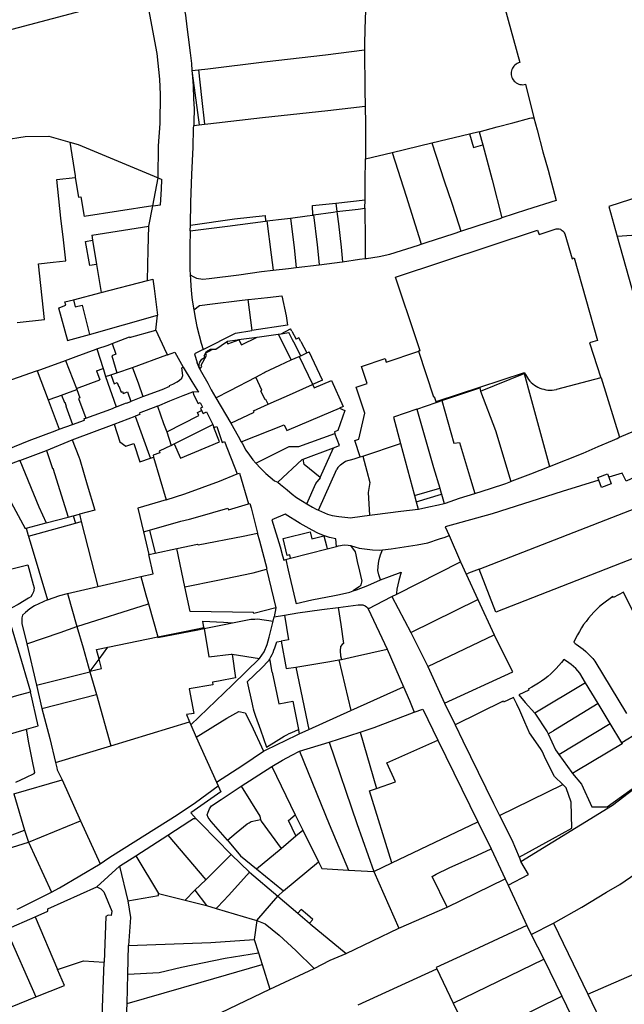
# Model space of a CAD drawing. Header units: inches. Extents: x 210911 to 224988, y 571697 to 586201.
# Tile 292 of 301: x 223036 to 223317, y 584350 to 584808. Entities that reach past the tile are written whole.
import ezdxf

# ---------------------------------------------------------------- set-up
doc = ezdxf.new("R2010")
doc.units = ezdxf.units.IN
doc.header["$MEASUREMENT"] = 0

msp = doc.modelspace()

# ---------------------------------------------------------------- linework, layer by layer
for points in [[(222973.36, 584815), (222979.44, 584761.94), (222988.3, 584762.89), (222988.3, 584762.87), (222997.9, 584763.97), (222998.81, 584755.98), (223011.18, 584757.33), (223006.16, 584799.78), (223014.05, 584801.86), (223014.69, 584799.46), (223018.96, 584800.59), (223019, 584800.45), (223077.19, 584815.76), (223074.07, 584827.56), (223071.24, 584826.83), (223067.73, 584840.05)], [(223100.03, 584734.58), (223100.24, 584749.58), (223100.89, 584759.96), (223101.16, 584773.4), (223100.74, 584780.59), (223099.6, 584792.58), (223095.27, 584815.67), (223092.34, 584828.56), (223090.47, 584835.26), (223088.38, 584839.49)], [(223257, 584829.685), (223268.279, 584788.34)], [(223196.985, 584823.508), (223196.884, 584821.845), (223196.453, 584812.606), (223196.177, 584804.056), (223196.014, 584796.766), (223196.021, 584794.225)], [(223111.561, 584816.354), (223112.668, 584810.328), (223113.409, 584804.891), (223114.008, 584800.119), (223114.947, 584792.81), (223115.45, 584787.824), (223115.72, 584784.592)], [(223118.726, 584784.944), (223123.06, 584785.453), (223149.306, 584788.636), (223177.888, 584791.983), (223196.021, 584794.225)], [(223196.021, 584794.225), (223196.159, 584775.586), (223196.273, 584767.963)], [(223268.279, 584788.34), (223267.669, 584788.151), (223267.086, 584787.889), (223266.54, 584787.557), (223266.038, 584787.162), (223265.588, 584786.709), (223265.197, 584786.205), (223264.869, 584785.656), (223264.611, 584785.072), (223264.426, 584784.46), (223264.317, 584783.831), (223264.285, 584783.193), (223264.331, 584782.556), (223264.454, 584781.929), (223264.653, 584781.322), (223264.924, 584780.744), (223265.263, 584780.203), (223265.666, 584779.707), (223266.126, 584779.264), (223266.636, 584778.88), (223267.189, 584778.561), (223267.778, 584778.312), (223268.392, 584778.136), (223269.023, 584778.036), (223269.661, 584778.014), (223270.297, 584778.069), (223270.922, 584778.202)], [(223115.72, 584784.592), (223118.726, 584784.944)], [(223115.72, 584784.592), (223115.725, 584784.528), (223115.81, 584783.441)], [(223115.81, 584783.441), (223116.284, 584777.434), (223116.497, 584771.443), (223116.702, 584766.795), (223116.616, 584760.664), (223116.571, 584758.982)], [(223115.81, 584783.441), (223118.349, 584765.065), (223119.086, 584759.303)], [(223118.726, 584784.944), (223120.222, 584772.115), (223121.645, 584759.63)], [(223270.922, 584778.202), (223274.854, 584762.59)], [(223121.645, 584759.63), (223123.096, 584759.815), (223148.595, 584762.677), (223178.914, 584765.965), (223196.273, 584767.963)], [(223196.273, 584767.963), (223196.429, 584759.852), (223196.518, 584747.572), (223196.452, 584743.437)], [(223249.446, 584756.011), (223257.833, 584758.395), (223265.101, 584760.305), (223272.969, 584762.418), (223273.815, 584762.573), (223274.854, 584762.59)], [(223274.854, 584762.59), (223276.318, 584756.951), (223279.013, 584746.721), (223281.444, 584738.2), (223285.176, 584724.145), (223271.451, 584719.698), (223259.891, 584715.955)], [(223115.046, 584712.574), (223115.266, 584723.263), (223115.719, 584736.246), (223116.231, 584748.92), (223116.533, 584757.594), (223116.571, 584758.982)], [(223116.571, 584758.982), (223119.086, 584759.303)], [(223119.086, 584759.303), (223121.645, 584759.63)], [(223012, 584748.82), (223028.32, 584752.3), (223038.07, 584753.93), (223049.21, 584754.03), (223058.946, 584751.263)], [(223227.353, 584750.862), (223244.87, 584755.122), (223244.939, 584755.141)], [(223244.939, 584755.141), (223249.36, 584756.292), (223249.446, 584756.011)], [(223244.939, 584755.141), (223246.687, 584748.7), (223251.087, 584750.007)], [(223249.446, 584756.011), (223251.087, 584750.007)], [(223058.946, 584751.263), (223062.86, 584750.15), (223100.03, 584734.58)], [(223058.946, 584751.263), (223061.357, 584735.571)], [(223208.892, 584746.399), (223208.947, 584746.412), (223227.353, 584750.862)], [(223227.353, 584750.862), (223233.163, 584733.322), (223236.644, 584722.848), (223239.898, 584712.802), (223240.893, 584709.834)], [(223251.087, 584750.007), (223255.457, 584733.678), (223259.891, 584715.955)], [(223196.452, 584743.437), (223208.892, 584746.399)], [(223208.892, 584746.399), (223215.381, 584726.037), (223221.341, 584707.257), (223222.426, 584703.786)], [(223196.271, 584724.338), (223196.284, 584732.979), (223196.452, 584743.437)], [(223061.357, 584735.571), (223061.465, 584734.87)], [(223355.419, 584736.115), (223309.792, 584721.228)], [(223052.789, 584733.815), (223061.465, 584734.87)], [(223055.906, 584705.849), (223054.78, 584715.937), (223052.789, 584733.815)], [(223061.465, 584734.87), (223062.878, 584725.671), (223064.1, 584725.858), (223065.517, 584716.634)], [(223097.476, 584721.587), (223100.03, 584734.58)], [(223100.03, 584734.58), (223101.789, 584733.843)], [(223101.089, 584722.147), (223101.522, 584729.343), (223101.789, 584733.843)], [(223097.476, 584721.587), (223065.517, 584716.634)], [(223095.61, 584712.09), (223097.476, 584721.587)], [(223097.476, 584721.587), (223101.089, 584722.147)], [(223172.001, 584717.316), (223171.79, 584721.782), (223182.638, 584722.915)], [(223182.638, 584722.915), (223196.271, 584724.338)], [(223182.638, 584722.915), (223183.193, 584719.021)], [(223196.265, 584720.558), (223196.271, 584724.338)], [(223309.792, 584721.228), (223313.643, 584707.402)], [(223115.046, 584712.574), (223135.537, 584715.51), (223149.743, 584717.152), (223150.012, 584714.48)], [(223161.621, 584715.935), (223169.35, 584716.956), (223172.001, 584717.316)], [(223172.001, 584717.316), (223172.329, 584717.36)], [(223172.329, 584717.36), (223181.48, 584718.603), (223183.193, 584719.021)], [(223172.329, 584717.36), (223173.93, 584703.403), (223174.75, 584695.823), (223174.936, 584694.192)], [(223183.193, 584719.021), (223193.026, 584720.118), (223196.265, 584720.558)], [(223183.193, 584719.021), (223183.329, 584717.795), (223183.926, 584713.176), (223185.191, 584702.343), (223185.81, 584695.51)], [(223196.265, 584720.558), (223196.297, 584705.645), (223196.275, 584697.043)], [(223348.69, 584679.11), (223348.87, 584682.34), (223348, 584691.69), (223346.42, 584703.32), (223344.9, 584708.9), (223341.21, 584720.07), (223331.46, 584706.81), (223328.47, 584702.82), (223320.48, 584707.86), (223313.643, 584707.402)], [(223069.087, 584707.921), (223095.61, 584712.09)], [(223095.11, 584686.87), (223095.392, 584701.107), (223095.61, 584712.09)], [(223114.975, 584709.96), (223132.236, 584712.124), (223150.012, 584714.48)], [(223114.975, 584709.96), (223115.046, 584712.574)], [(223150.012, 584714.48), (223150.545, 584714.546)], [(223150.545, 584714.546), (223158.864, 584715.57), (223161.621, 584715.935)], [(223150.545, 584714.546), (223152.646, 584698.718), (223153.601, 584691.639)], [(223161.621, 584715.935), (223163.345, 584702.111), (223164.236, 584692.948)], [(223240.893, 584709.834), (223248.907, 584712.427), (223258.722, 584715.571), (223259.891, 584715.955)], [(223069.087, 584707.921), (223069.476, 584705.573)], [(223114.975, 584709.96), (223114.728, 584702.465), (223114.816, 584696.022), (223114.81, 584692.006), (223114.934, 584689.453)], [(223220.196, 584659.141), (223210.483, 584688.358), (223276.552, 584710.275), (223276.744, 584709.768)], [(223222.426, 584703.786), (223224.725, 584704.555), (223237.734, 584708.782), (223240.893, 584709.834)], [(223276.744, 584709.768), (223277.337, 584708.21), (223284.712, 584710.797)], [(223284.712, 584710.797), (223285.201, 584710.919), (223285.701, 584710.971), (223286.205, 584710.952), (223286.7, 584710.862), (223287.178, 584710.704), (223287.629, 584710.479), (223288.044, 584710.194), (223288.414, 584709.853), (223288.733, 584709.464), (223288.994, 584709.033)], [(223288.994, 584709.033), (223289.189, 584708.574)], [(223289.189, 584708.574), (223292.649, 584696.905), (223293.538, 584697.388), (223304.39, 584658.963)], [(223057, 584696.047), (223055.906, 584705.849)], [(223071.335, 584694.354), (223068.169, 584693.825), (223066.242, 584705.045), (223069.476, 584705.573)], [(223069.476, 584705.573), (223071.335, 584694.354)], [(223196.9, 584697.158), (223202.818, 584698.068), (223207.777, 584699.142), (223221.098, 584703.367)], [(223221.098, 584703.367), (223222.426, 584703.786)], [(223313.643, 584707.402), (223325.817, 584663.76)], [(223044.285, 584694.661), (223051.183, 584695.413)], [(223047.174, 584668.747), (223044.285, 584694.661)], [(223051.183, 584695.413), (223057, 584696.047)], [(223071.335, 584694.354), (223073.506, 584681.246)], [(223164.236, 584692.948), (223174.936, 584694.192)], [(223174.936, 584694.192), (223185.64, 584695.493), (223185.81, 584695.51)], [(223185.81, 584695.51), (223193.634, 584696.746), (223196.275, 584697.043)], [(223196.275, 584697.043), (223196.9, 584697.158)], [(223114.934, 584689.453), (223116.245, 584688.698), (223117.815, 584687.974), (223120.837, 584687.491), (223123.685, 584687.699), (223137.48, 584689.55), (223148.103, 584691.029), (223153.601, 584691.639)], [(223114.934, 584689.453), (223115.011, 584687.244), (223115.228, 584684.313), (223115.523, 584680.493), (223115.788, 584677.698), (223116.542, 584673.194)], [(223153.601, 584691.639), (223160.618, 584692.497), (223164.236, 584692.948)], [(223073.506, 584681.246), (223095.11, 584686.87)], [(223095.11, 584686.87), (223097.58, 584687.52), (223098.13, 584683.18), (223099.78, 584670.69)], [(223060.596, 584677.885), (223073.506, 584681.246)], [(223054.244, 584674.343), (223057.01, 584675.29), (223056.62, 584676.85), (223060.596, 584677.885)], [(223060.596, 584677.885), (223061.423, 584674.617), (223064.585, 584675.417), (223068.049, 584661.729)], [(223116.542, 584673.194), (223119.325, 584675.205), (223125.325, 584675.948), (223137.872, 584677.494), (223141.737, 584677.947)], [(223141.737, 584677.947), (223142.03, 584677.982), (223150.919, 584679.003), (223157.546, 584679.745), (223159.522, 584670.377), (223160.197, 584666.042), (223143.672, 584663.508)], [(223141.737, 584677.947), (223143.672, 584663.508)], [(223053.68, 584674.15), (223054.244, 584674.343)], [(223053.68, 584674.15), (223057.82, 584658.84), (223068.049, 584661.729)], [(223116.542, 584673.194), (223117.342, 584668.711), (223117.981, 584665.417), (223119.074, 584661.267), (223120.025, 584657.725), (223121.01, 584654.786)], [(223034.447, 584667.335), (223047.174, 584668.747)], [(223068.049, 584661.729), (223099.78, 584670.69)], [(223098.88, 584663.7), (223099.78, 584670.69)], [(223078.649, 584657.506), (223086.66, 584660.57), (223086.72, 584660.38), (223098.88, 584663.7)], [(223098.88, 584663.7), (223103.811, 584653.339), (223104.31, 584652.29)], [(223121.01, 584654.786), (223135.995, 584662.328), (223143.672, 584663.508)], [(223146.009, 584660.517), (223155.861, 584661.893)], [(223155.861, 584661.893), (223157.241, 584662.086)], [(223155.861, 584661.893), (223161.951, 584649.87)], [(223157.241, 584662.086), (223161.673, 584664.369)], [(223157.241, 584662.086), (223160.835, 584662.588)], [(223162.554, 584659.251), (223160.835, 584662.588)], [(223162.222, 584663.302), (223161.673, 584664.369)], [(223162.222, 584663.302), (223164.189, 584659.483)], [(223071.54, 584655.03), (223076.75, 584656.78), (223078.649, 584657.506)], [(223078.649, 584657.506), (223080.269, 584652.504), (223078.39, 584651.823), (223080.834, 584643.922)], [(223125.458, 584654.826), (223126.899, 584654.805), (223131.849, 584658.294)], [(223131.849, 584658.294), (223132.38, 584657.298), (223137.49, 584659.237), (223138.777, 584656.848), (223146.009, 584660.517)], [(223131.849, 584658.294), (223132.284, 584658.601), (223136.828, 584659.236), (223137.445, 584659.321), (223146.009, 584660.517)], [(223163.695, 584657.036), (223162.554, 584659.251)], [(223165.491, 584653.55), (223163.695, 584657.036)], [(223165.522, 584660.17), (223164.189, 584659.483)], [(223166.415, 584658.437), (223165.522, 584660.17)], [(223166.415, 584658.437), (223169.161, 584653.108)], [(223221.868, 584654.111), (223220.196, 584659.141)], [(223302.274, 584658.258), (223300.731, 584657.744), (223306.063, 584641.587)], [(223304.39, 584658.963), (223302.274, 584658.258)], [(223056.88, 584649.63), (223061.81, 584651.44), (223071.22, 584654.92), (223071.54, 584655.03)], [(223071.54, 584655.03), (223074.4, 584645.887)], [(223104.31, 584652.29), (223107.74, 584653.54), (223111.7, 584646.53)], [(223121.01, 584654.786), (223116.932, 584652.633), (223118.144, 584648.472)], [(223119.472, 584645.621), (223120.382, 584646.798), (223120.052, 584647.431), (223122.53, 584651.934), (223122.022, 584652.946), (223125.458, 584654.826)], [(223120.836, 584650.531), (223121.749, 584651.175), (223121.43, 584651.824), (223122.475, 584653.845), (223124.39, 584654.843), (223125.458, 584654.826)], [(223166.392, 584651.801), (223165.491, 584653.55)], [(223166.392, 584651.801), (223169.161, 584653.108)], [(223169.161, 584653.108), (223170.3, 584653.646)], [(223176.522, 584640.473), (223170.3, 584653.646)], [(223193.983, 584604.691), (223191.46, 584612.32), (223193.32, 584612.98), (223196.15, 584625.05), (223192.13, 584637.25), (223197.263, 584638.95), (223194.65, 584646.84), (223205.62, 584650.49), (223206.157, 584648.877), (223220.786, 584653.752)], [(223220.786, 584653.752), (223221.165, 584653.878)], [(223221.868, 584654.111), (223221.165, 584653.878)], [(223221.165, 584653.878), (223228.156, 584632.688), (223228.421, 584632.776), (223229.353, 584629.971)], [(223043.74, 584644.81), (223056.88, 584649.63)], [(223056.88, 584649.63), (223061.947, 584636.522)], [(223088.03, 584646.41), (223103.98, 584652.18), (223104.31, 584652.29)], [(223119.472, 584645.621), (223118.144, 584648.472)], [(223119.472, 584645.621), (223119.278, 584646.136), (223119.158, 584646.673), (223119.113, 584647.222), (223119.145, 584647.771), (223119.253, 584648.311), (223119.435, 584648.83), (223119.687, 584649.319), (223120.005, 584649.768), (223120.382, 584650.169), (223120.811, 584650.514)], [(223120.811, 584650.514), (223120.836, 584650.531)], [(223149.127, 584643.863), (223149.609, 584644.131), (223156.595, 584647.426), (223161.951, 584649.87)], [(223161.951, 584649.87), (223165.614, 584651.472)], [(223165.614, 584651.472), (223166.392, 584651.801)], [(223165.614, 584651.472), (223169.807, 584642.842), (223171.699, 584638.925)], [(223043.74, 584644.81), (223043.24, 584644.64), (223020.58, 584636.65), (223020.72, 584636.29), (223024.58, 584625.85), (223023.3, 584625.37), (223024.67, 584621.68), (223024.22, 584621.51), (223025.18, 584618.92), (223025.64, 584619.09), (223029.71, 584608.12)], [(223043.74, 584644.81), (223048.83, 584631.23)], [(223071.389, 584644.77), (223074.4, 584645.887)], [(223071.389, 584644.77), (223072.91, 584640.547)], [(223074.4, 584645.887), (223074.53, 584645.47), (223075.55, 584642.09)], [(223078.05, 584642.96), (223080.834, 584643.922)], [(223080.834, 584643.922), (223088.03, 584646.41)], [(223088.03, 584646.41), (223088.09, 584646.23), (223090.68, 584639.24), (223092.93, 584632.79)], [(223092.93, 584632.79), (223101.85, 584636.1), (223105.4, 584637.59), (223105.28, 584637.92), (223106.88, 584638.65), (223108.83, 584639.62), (223109.96, 584640.37), (223110.98, 584641.34), (223111.51, 584642.64), (223111.01, 584646.24), (223111.7, 584646.53)], [(223111.7, 584646.53), (223115.674, 584639.871), (223118.773, 584634.801), (223116.102, 584634.989)], [(223119.472, 584645.621), (223120.192, 584644.222), (223123.075, 584639.08), (223124.624, 584636.013), (223126.832, 584632.239)], [(223145.399, 584641.863), (223147.455, 584642.934), (223149.127, 584643.863)], [(223270.283, 584643.907), (223249.59, 584637.041)], [(223250.063, 584635.31), (223270.38, 584643.545)], [(223270.543, 584643.994), (223270.283, 584643.907)], [(223270.283, 584643.907), (223270.38, 584643.545)], [(223270.38, 584643.545), (223273.294, 584632.654)], [(223270.543, 584643.994), (223270.917, 584643.131), (223271.353, 584642.297), (223271.848, 584641.497), (223272.401, 584640.736), (223273.008, 584640.017), (223273.666, 584639.345), (223274.371, 584638.722), (223275.12, 584638.153), (223275.908, 584637.639), (223276.732, 584637.185), (223277.587, 584636.792)], [(223314.664, 584613.825), (223318.747, 584615.545), (223326.88, 584619.088), (223341.791, 584625.177), (223369.658, 584636.611), (223390.64, 584645.253), (223391.492, 584645.613)], [(223061.947, 584636.522), (223072.91, 584640.547)], [(223075.55, 584642.09), (223078.05, 584642.96)], [(223075.55, 584642.09), (223080.46, 584628.03)], [(223078.05, 584642.96), (223078.16, 584642.65), (223079.61, 584638.77), (223080.98, 584639.28), (223081.59, 584637.64), (223081.69, 584637.68), (223082.73, 584634.89), (223083.44, 584635.16), (223083.76, 584634.3), (223085.71, 584635.02), (223087.37, 584630.56)], [(223126.832, 584632.239), (223133.578, 584635.704), (223145.399, 584641.863)], [(223151.208, 584629.268), (223150.176, 584631.432), (223149.846, 584631.285), (223147.865, 584635.547), (223148.224, 584635.712), (223145.399, 584641.863)], [(223171.699, 584638.925), (223171.907, 584638.482)], [(223176.522, 584640.473), (223171.907, 584638.482)], [(223172.116, 584637.987), (223172.637, 584636.84), (223180.657, 584640.298), (223186.076, 584628.104), (223184.374, 584627.353)], [(223306.063, 584641.587), (223285.339, 584636.112)], [(223306.063, 584641.587), (223306.119, 584641.602)], [(223306.119, 584641.602), (223314.664, 584613.825)], [(223055.09, 584633.52), (223057.49, 584634.4), (223062.11, 584636.1)], [(223061.947, 584636.522), (223062.11, 584636.1)], [(223062.11, 584636.1), (223063.62, 584632.19), (223062.97, 584631.95), (223066.28, 584622.81)], [(223099.722, 584628.388), (223105.457, 584630.778), (223111.656, 584633.29), (223116.102, 584634.989)], [(223116.102, 584634.989), (223116.648, 584633.517), (223118.59, 584629.594), (223119.624, 584630.022), (223120.66, 584627.922), (223119.678, 584627.378), (223120.213, 584626.319)], [(223155.063, 584630.982), (223159.663, 584633.027), (223171.907, 584638.482)], [(223171.907, 584638.482), (223172.116, 584637.987)], [(223249.59, 584637.041), (223229.733, 584630.452)], [(223232.091, 584630.902), (223249.638, 584636.869)], [(223249.59, 584637.041), (223249.638, 584636.869)], [(223249.638, 584636.869), (223250.063, 584635.31)], [(223250.063, 584635.31), (223256.95, 584617.046), (223264.069, 584593.24)], [(223277.587, 584636.792), (223278.513, 584636.447), (223279.463, 584636.175), (223280.43, 584635.976), (223281.41, 584635.852), (223282.397, 584635.803), (223283.385, 584635.831), (223284.367, 584635.934), (223285.339, 584636.112)], [(223048.83, 584631.23), (223052.8, 584632.68), (223055.09, 584633.52)], [(223048.83, 584631.23), (223053.94, 584617.56)], [(223055.09, 584633.52), (223056.38, 584630.03), (223056.61, 584630.12), (223057.23, 584628.32), (223057.09, 584628.27), (223060.09, 584619.8)], [(223080.46, 584628.03), (223080.94, 584628.23), (223085.21, 584629.87), (223085.25, 584629.76), (223087.37, 584630.56)], [(223087.37, 584630.56), (223087.52, 584630.62), (223087.48, 584630.73), (223092.93, 584632.79)], [(223126.832, 584632.239), (223133.78, 584620.44)], [(223151.208, 584629.268), (223155.063, 584630.982)], [(223220.347, 584626.908), (223229.353, 584629.971)], [(223229.353, 584629.971), (223229.838, 584630.136)], [(223229.838, 584630.136), (223229.733, 584630.452)], [(223229.838, 584630.136), (223232.091, 584630.902)], [(223232.091, 584630.902), (223237.668, 584611.134), (223240.232, 584611.348), (223245.434, 584594.296), (223247.435, 584587.685)], [(223273.294, 584632.654), (223282.171, 584600.262)], [(223066.28, 584622.81), (223077.98, 584626.99), (223080.46, 584628.03)], [(223099.722, 584628.388), (223091.242, 584625.014), (223091.415, 584624.458), (223089.259, 584623.642)], [(223099.722, 584628.388), (223102.492, 584620.297), (223104.119, 584616.451)], [(223104.119, 584616.451), (223118.935, 584624.02), (223118.374, 584625.357), (223120.213, 584626.319)], [(223120.213, 584626.319), (223120.938, 584624.96), (223122.566, 584625.678), (223125.387, 584619.848)], [(223133.78, 584620.44), (223144.691, 584625.555), (223144.375, 584626.231), (223151.208, 584629.268)], [(223138.65, 584611.774), (223158.609, 584619.651), (223159.832, 584616.966), (223176.336, 584623.967), (223184.374, 584627.353)], [(223184.374, 584627.353), (223186.921, 584626.338), (223183.629, 584616.972), (223181.999, 584616.397), (223182.279, 584615.649)], [(223220.347, 584626.908), (223209.573, 584623.244), (223212.818, 584611.024)], [(223220.347, 584626.908), (223228.21, 584599.786), (223231.055, 584590.151)], [(223060.09, 584619.8), (223065.76, 584621.88), (223065.52, 584622.54), (223066.28, 584622.81)], [(223079.605, 584619.987), (223089.259, 584623.642)], [(223089.259, 584623.642), (223095.987, 584605.17), (223096.399, 584604.059)], [(223133.78, 584620.44), (223137.252, 584614.399), (223138.65, 584611.774)], [(223029.71, 584608.12), (223039.96, 584612.35), (223052.06, 584616.85), (223053.94, 584617.56)], [(223053.94, 584617.56), (223060.09, 584619.8)], [(223060.057, 584612.7), (223079.605, 584619.987)], [(223079.605, 584619.987), (223082.193, 584611.704), (223084.894, 584609.671), (223088.643, 584611.022), (223091.433, 584602.417), (223096.399, 584604.059)], [(223104.119, 584616.451), (223106.091, 584610.012)], [(223107.5, 584610.738), (223125.387, 584619.848)], [(223107.5, 584610.738), (223110.437, 584604.049), (223128.605, 584611.72), (223125.874, 584618.449)], [(223125.387, 584619.848), (223125.874, 584618.449)], [(223125.874, 584618.449), (223127.256, 584618.88), (223129.859, 584611.481), (223130.918, 584611.814), (223136.777, 584596.813)], [(223048.036, 584607.753), (223060.057, 584612.7)], [(223060.057, 584612.7), (223063.076, 584604.716), (223063.559, 584603.45), (223067.043, 584591.678), (223070.492, 584579.941), (223063.337, 584578.052)], [(223138.65, 584611.774), (223139.072, 584611.055), (223140.871, 584607.779), (223142.469, 584605.494), (223144.127, 584603.321), (223145.446, 584601.814)], [(223145.446, 584601.814), (223161.008, 584609.588), (223165.431, 584609.574), (223182.279, 584615.649)], [(223181.655, 584609.012), (223184.383, 584610.021), (223182.279, 584615.649)], [(223282.171, 584600.262), (223297.717, 584606.404), (223304.749, 584609.545), (223311.395, 584612.31), (223313.539, 584613.311)], [(223313.539, 584613.311), (223314.411, 584613.718), (223314.664, 584613.825)], [(223035.664, 584603.005), (223048.036, 584607.753)], [(223048.036, 584607.753), (223050.812, 584599.389), (223051.065, 584599.445), (223058.066, 584576.646)], [(223106.091, 584610.012), (223100.499, 584607.354), (223100.714, 584606.615), (223097.618, 584605.568), (223097.883, 584604.524)], [(223106.091, 584610.012), (223107.5, 584610.738)], [(223167.516, 584603.635), (223181.655, 584609.012)], [(223175.389, 584595.076), (223181.655, 584609.012)], [(223195.274, 584605.125), (223212.818, 584611.024)], [(223212.818, 584611.024), (223219.284, 584586.676)], [(223035.664, 584603.005), (223024.226, 584598.724), (223027.185, 584591.618), (223038.154, 584571.374), (223038.512, 584571.507)], [(223035.664, 584603.005), (223044.427, 584581.535), (223047.84, 584574.02)], [(223096.399, 584604.059), (223097.883, 584604.524)], [(223097.883, 584604.524), (223103.761, 584584.721)], [(223155.638, 584592.899), (223167.08, 584603.469), (223167.516, 584603.635)], [(223175.389, 584595.076), (223167.933, 584601.207), (223167.516, 584603.635)], [(223184.925, 584601.021), (223186.085, 584601.951), (223187.21, 584602.696), (223191.301, 584603.789)], [(223191.301, 584603.789), (223193.983, 584604.691)], [(223193.983, 584604.691), (223195.274, 584605.125)], [(223195.274, 584605.125), (223197.14, 584598.082)], [(223145.446, 584601.814), (223145.627, 584601.607), (223147.46, 584599.599), (223150.109, 584597.046), (223154.223, 584593.633), (223155.638, 584592.899)], [(223174.559, 584579.895), (223183.153, 584599.028)], [(223184.925, 584601.021), (223184.285, 584600.401), (223183.693, 584599.736), (223183.153, 584599.028)], [(223197.14, 584598.082), (223198.52, 584592.87)], [(223264.069, 584593.24), (223264.706, 584593.494), (223273.426, 584596.862), (223282.171, 584600.262)], [(223334.676, 584601.278), (223334.659, 584601.27), (223317.78, 584593.472), (223315.98, 584597.081), (223309.754, 584595.206)], [(223103.761, 584584.721), (223112.407, 584587.452), (223128.61, 584593.488), (223136.777, 584596.813)], [(223136.777, 584596.813), (223137.812, 584597.122), (223142.043, 584582.877)], [(223155.638, 584592.899), (223156.986, 584591.81), (223160.074, 584589.424), (223162.446, 584587.37), (223164.46, 584585.884), (223167.211, 584584.055), (223169.224, 584582.83)], [(223169.224, 584582.83), (223173.42, 584592.257), (223175.556, 584594.944), (223175.389, 584595.076)], [(223198.52, 584592.87), (223197.73, 584588.17), (223198.31, 584577.541)], [(223305.113, 584593.808), (223287.956, 584588.643), (223255.37, 584578.206), (223233.619, 584572.222), (223235.395, 584568.081)], [(223247.435, 584587.685), (223254.641, 584590.004), (223261.775, 584592.323), (223264.069, 584593.24)], [(223305.113, 584593.808), (223304.622, 584595.125), (223309.164, 584596.808), (223309.754, 584595.206)], [(223309.754, 584595.206), (223310.892, 584592.122), (223306.368, 584590.445), (223305.113, 584593.808)], [(223219.284, 584586.676), (223231.055, 584590.151)], [(223231.055, 584590.151), (223231.262, 584589.45), (223231.845, 584587.394)], [(223103.761, 584584.721), (223090.52, 584580.827), (223093.142, 584569.82)], [(223219.284, 584586.676), (223220.032, 584583.854)], [(223220.032, 584583.854), (223231.845, 584587.394)], [(223220.032, 584583.854), (223220.956, 584580.378)], [(223231.845, 584587.394), (223233.07, 584583.077)], [(223233.07, 584583.077), (223233.676, 584583.25), (223240.249, 584585.448), (223247.435, 584587.685)], [(223096.026, 584570.635), (223110.563, 584574.742), (223114.661, 584575.716), (223120.626, 584577.374), (223125.43, 584578.827), (223132.438, 584580.89), (223132.678, 584580.04), (223142.043, 584582.877)], [(223142.043, 584582.877), (223142.729, 584583.067), (223143.258, 584580.93), (223146.305, 584569.167)], [(223169.224, 584582.83), (223171.882, 584581.291), (223173.532, 584580.379), (223174.559, 584579.895)], [(223174.559, 584579.895), (223176.036, 584579.237), (223178.793, 584578.086), (223180.994, 584577.387), (223184.095, 584576.936), (223189.673, 584576.379), (223190.506, 584576.491), (223198.31, 584577.541)], [(223198.31, 584577.541), (223200.822, 584577.881), (223212.87, 584579.463), (223220.956, 584580.378)], [(223220.956, 584580.378), (223221.206, 584580.406), (223226.009, 584581.412), (223230.433, 584582.327), (223233.07, 584583.077)], [(223249.42, 584552.4), (223328.709, 584583.361)], [(223328.709, 584583.361), (223334.372, 584574.57), (223339.495, 584566.552), (223339.339, 584566.47), (223325.4, 584559.13), (223257.18, 584532.492), (223249.42, 584552.4)], [(223047.84, 584574.02), (223058.066, 584576.646)], [(223058.066, 584576.646), (223060.446, 584577.281)], [(223060.446, 584577.281), (223063.337, 584578.052)], [(223060.446, 584577.281), (223061.476, 584573.84)], [(223061.476, 584573.84), (223064.217, 584574.602)], [(223063.337, 584578.052), (223064.217, 584574.602)], [(223064.217, 584574.602), (223071.922, 584544.414)], [(223183.03, 584563.037), (223182.62, 584566.523), (223179.694, 584567.206), (223177.844, 584567.747), (223176.877, 584568.137), (223174.371, 584569.241), (223171.657, 584570.613), (223166.102, 584573.747), (223159.17, 584578.09), (223152.881, 584575.463), (223156.735, 584562.806), (223157.908, 584558.666), (223158.511, 584556.59), (223159.451, 584556.888)], [(223038.512, 584571.507), (223047.84, 584574.02)], [(223038.512, 584571.507), (223039.522, 584568.081), (223039.62, 584567.768)], [(223039.62, 584567.768), (223061.476, 584573.84)], [(223093.142, 584569.82), (223096.026, 584570.635)], [(223096.026, 584570.635), (223098.546, 584559.889)], [(223039.62, 584567.768), (223039.634, 584567.722), (223040.442, 584565.142), (223048.543, 584538.206)], [(223093.142, 584569.82), (223095.614, 584559.258)], [(223108.636, 584562.06), (223118.392, 584564.159), (223118.611, 584563.727), (223139.559, 584567.882), (223146.305, 584569.167)], [(223150.371, 584552.431), (223150.753, 584552.541), (223147.27, 584565.535), (223146.305, 584569.167)], [(223161.623, 584557.576), (223161.275, 584559.047), (223160.114, 584558.758), (223158.222, 584566.755), (223170.681, 584569.847), (223171.578, 584566.498), (223177.182, 584567.944), (223178.378, 584563.296), (223178.727, 584561.939)], [(223204.481, 584561.372), (223208.465, 584561.865), (223220.595, 584563.745), (223225.492, 584564.779), (223230.974, 584566.552), (223233.633, 584567.343), (223235.395, 584568.081)], [(223235.395, 584568.081), (223240.643, 584555.848)], [(223098.546, 584559.889), (223108.636, 584562.06)], [(223112.487, 584544.188), (223108.636, 584562.06)], [(223161.623, 584557.576), (223178.727, 584561.939)], [(223178.727, 584561.939), (223183.03, 584563.037)], [(223183.03, 584563.037), (223183.857, 584563.248), (223186.606, 584563.808), (223188.477, 584563.643), (223189.586, 584563.43)], [(223189.586, 584563.43), (223193.625, 584562.284), (223196.046, 584561.842), (223199.754, 584561.468), (223203.013, 584561.333), (223204.481, 584561.372)], [(223189.586, 584563.43), (223191.622, 584560.507), (223192.018, 584559.177), (223192.698, 584556.041), (223193.697, 584551.451), (223194.706, 584547.468), (223194.722, 584547.119), (223194.674, 584546.32), (223194.53, 584545.749), (223194.253, 584545.158), (223193.953, 584544.718), (223193.521, 584544.286), (223192.354, 584543.377), (223190.785, 584542.365)], [(223203.491, 584547.437), (223202.67, 584549.861), (223202.21, 584551.808), (223202.381, 584553.487), (223202.497, 584555.282), (223202.84, 584557.013), (223203.534, 584559.134), (223204.481, 584561.372)], [(223091.941, 584548.994), (223097.681, 584550.328), (223095.614, 584559.258)], [(223095.614, 584559.258), (223098.546, 584559.889)], [(223159.451, 584556.888), (223161.623, 584557.576)], [(223159.451, 584556.888), (223160.463, 584551.931), (223163.694, 584538.138), (223164.303, 584536.529), (223171.552, 584538.23), (223182.014, 584540.164), (223184.332, 584540.591), (223189.15, 584541.773), (223190.785, 584542.365)], [(223000.28, 584536.9), (222998.556, 584542.036), (223007.232, 584545.597), (223012.18, 584547.443), (223017.477, 584549.077), (223039.317, 584554.507), (223041.873, 584545.361), (223042.273, 584543.755), (223042.121, 584542.665), (223042.038, 584541.88), (223041.412, 584540.583), (223040.685, 584539.532), (223039.657, 584538.938), (223034.793, 584536.035), (223028.983, 584532.833), (223029.44, 584531.642)], [(223112.487, 584544.188), (223127.703, 584547.253), (223143.456, 584550.588), (223144.293, 584550.699), (223150.371, 584552.431)], [(223150.371, 584552.431), (223154.778, 584534.45)], [(223211.048, 584540.814), (223240.643, 584555.848)], [(223240.643, 584555.848), (223243.326, 584550.066)], [(223249.42, 584552.4), (223244.491, 584550.512)], [(223071.922, 584544.414), (223083.964, 584547.155), (223091.941, 584548.994)], [(223091.941, 584548.994), (223094.251, 584540.515), (223095.461, 584536.248)], [(223190.785, 584542.365), (223192.315, 584542.782), (223197.556, 584544.891), (223203.491, 584547.437)], [(223203.491, 584547.437), (223207.65, 584549.041), (223213.151, 584551.075), (223212.012, 584547.203), (223211.083, 584543.121), (223210.966, 584541.326), (223211.048, 584540.814)], [(223243.326, 584550.066), (223244.491, 584550.512)], [(223243.326, 584550.066), (223248.766, 584538.342)], [(223057.793, 584541.105), (223071.922, 584544.414)], [(223154.778, 584534.45), (223144.456, 584531.861), (223144.335, 584532.346), (223114.96, 584532.714), (223112.487, 584544.188)], [(223048.543, 584538.206), (223042.452, 584535.329), (223040.249, 584534.023), (223038.244, 584532.333), (223036.849, 584531.022), (223036.535, 584529.717), (223036.572, 584527.175), (223038.925, 584517.653)], [(223048.543, 584538.206), (223054.235, 584540.11), (223057.793, 584541.105)], [(223057.793, 584541.105), (223062.106, 584525.707)], [(223197.708, 584534.036), (223208.758, 584539.65)], [(223208.758, 584539.65), (223211.048, 584540.814)], [(223208.758, 584539.65), (223217.652, 584523.021)], [(223217.652, 584523.021), (223248.766, 584538.342)], [(223248.766, 584538.342), (223256.385, 584521.854)], [(223321.438, 584532.014), (223316.579, 584541.729), (223311.886, 584539.265), (223311.608, 584539.726), (223306.853, 584536.212), (223305.433, 584534.998), (223304.063, 584533.728), (223302.744, 584532.405), (223301.479, 584531.031), (223300.269, 584529.608), (223299.116, 584528.138), (223298.023, 584526.623), (223296.99, 584525.066), (223296.02, 584523.47), (223295.114, 584521.836), (223294.274, 584520.167), (223293.5, 584518.467), (223293.807, 584518.104), (223294.145, 584517.771), (223294.512, 584517.469), (223297.774, 584515.123), (223298.968, 584514.139), (223300.112, 584513.097), (223301.204, 584512), (223302.241, 584510.851), (223303.22, 584509.653), (223317.9, 584485.286)], [(223062.106, 584525.707), (223095.461, 584536.248)], [(223095.461, 584536.248), (223099.809, 584520.912)], [(223154.778, 584534.45), (223153.956, 584530.288)], [(223158.877, 584530.998), (223164.985, 584532.141), (223176.244, 584533.71), (223183.845, 584534.66)], [(223183.845, 584534.66), (223193.036, 584535.893), (223195.184, 584535.828), (223196.324, 584535.385), (223197.009, 584534.965), (223197.437, 584534.45), (223197.708, 584534.036)], [(223183.845, 584534.66), (223185.068, 584526.695), (223186.199, 584517.907), (223185.677, 584517.412), (223184.929, 584516.468), (223184.725, 584514.425), (223184.893, 584512.025), (223185.289, 584510.408)], [(223197.708, 584534.036), (223206.588, 584515.157)], [(223029.94, 584530.362), (223031.408, 584526.329), (223034.88, 584514.811), (223040.608, 584495.401)], [(223134.621, 584527.464), (223143.118, 584529.145)], [(223143.118, 584529.145), (223144.922, 584529.121), (223146.27, 584529.38)], [(223146.27, 584529.38), (223153.5, 584528.226)], [(223153.5, 584528.226), (223153.956, 584530.288)], [(223153.956, 584530.288), (223158.877, 584530.998)], [(223158.877, 584530.998), (223160.66, 584519.555), (223157.311, 584518.954)], [(223038.925, 584517.653), (223054.437, 584522.927), (223062.106, 584525.707)], [(223062.106, 584525.707), (223065.048, 584515.778), (223068.193, 584504.634)], [(223099.809, 584520.912), (223112.211, 584523.461), (223121.307, 584525.326)], [(223099.809, 584520.912), (223099.883, 584520.651), (223118.503, 584524.126), (223121.401, 584524.753)], [(223120.816, 584528.301), (223130.358, 584527.71), (223134.621, 584527.464)], [(223121.307, 584525.326), (223120.816, 584528.301)], [(223121.307, 584525.326), (223121.401, 584524.753)], [(223121.401, 584524.753), (223134.54, 584527.448), (223134.621, 584527.464)], [(223121.401, 584524.753), (223123.565, 584511.628), (223133.936, 584512.867), (223134.389, 584512.833)], [(223147.185, 584510.882), (223149.376, 584514.032), (223150.814, 584517.435), (223151.598, 584520.825), (223153.5, 584528.226)], [(223076.614, 584516.162), (223099.809, 584520.912)], [(223217.652, 584523.021), (223225.567, 584507.058)], [(223225.567, 584507.058), (223256.385, 584521.854)], [(223233.204, 584490.088), (223265.025, 584504.71), (223256.385, 584521.854)], [(223038.925, 584517.653), (223043.344, 584498.463)], [(223072.502, 584510.533), (223071.301, 584515.074), (223076.614, 584516.162)], [(223072.502, 584510.533), (223076.614, 584516.162)], [(223151.936, 584510.682), (223152.512, 584511.662), (223153.036, 584512.672), (223153.504, 584513.709), (223153.917, 584514.769), (223154.272, 584515.849)], [(223154.272, 584515.849), (223155.196, 584518.587), (223157.311, 584518.954)], [(223157.311, 584518.954), (223159.617, 584506.147), (223164.15, 584506.869)], [(223185.289, 584510.408), (223191.424, 584511.766), (223206.588, 584515.157)], [(223206.588, 584515.157), (223214.201, 584497.712)], [(223068.375, 584504.883), (223072.502, 584510.533)], [(223068.375, 584504.883), (223073.631, 584506.267), (223072.502, 584510.533)], [(223134.389, 584512.833), (223135.932, 584501.907), (223128.148, 584500.28), (223125.29, 584499.769), (223125.469, 584498.542), (223114.516, 584496.795), (223116.572, 584485.194), (223113.205, 584484.765), (223114.614, 584481.441)], [(223115.275, 584479.924), (223134.637, 584498.662), (223147.185, 584510.882)], [(223134.389, 584512.833), (223147.185, 584510.882)], [(223151.939, 584510.666), (223151.812, 584510.466), (223151.291, 584509.767), (223148.193, 584506.557), (223141.436, 584499.928), (223143.689, 584489.553), (223144.048, 584487.976), (223144.19, 584487.386), (223144.475, 584486.317), (223145.288, 584484.017), (223147.577, 584477.6), (223150.412, 584469.642), (223156.12, 584473.181), (223158.703, 584474.676)], [(223151.939, 584510.666), (223151.936, 584510.682)], [(223152.079, 584509.95), (223151.939, 584510.666)], [(223184.035, 584510.207), (223185.289, 584510.408)], [(223298.935, 584499.516), (223296.214, 584504.043), (223295.309, 584505.116), (223294.346, 584506.138), (223293.33, 584507.105), (223292.262, 584508.017), (223291.146, 584508.868), (223289.986, 584509.658), (223288.784, 584510.383), (223287.67, 584508.959), (223286.503, 584507.58), (223285.282, 584506.247), (223284.012, 584504.961), (223282.693, 584503.726), (223281.327, 584502.542), (223279.916, 584501.412), (223278.463, 584500.338), (223276.969, 584499.32), (223275.438, 584498.36), (223273.87, 584497.461), (223272.269, 584496.622), (223272.539, 584496.138), (223267.856, 584493.917), (223270.76, 584490.436), (223275.296, 584485.43)], [(223153.138, 584504.537), (223152.079, 584509.95)], [(223164.15, 584506.869), (223179.837, 584509.378), (223184.035, 584510.207)], [(223164.15, 584506.869), (223170.175, 584477.776)], [(223184.035, 584510.207), (223189.705, 584486.685)], [(223225.567, 584507.058), (223233.204, 584490.088)], [(223043.344, 584498.463), (223068.193, 584504.634)], [(223068.193, 584504.634), (223068.375, 584504.883)], [(223068.193, 584504.634), (223071.374, 584494.072)], [(223153.138, 584504.537), (223155.273, 584494.262), (223156.151, 584489.812), (223162.697, 584491.032), (223165.304, 584477.726)], [(223043.344, 584498.463), (223045.951, 584487.566)], [(223189.705, 584486.685), (223214.201, 584497.712)], [(223214.201, 584497.712), (223216.914, 584491.239), (223219.212, 584485.809)], [(223298.935, 584499.516), (223275.296, 584485.43)], [(223304.732, 584489.872), (223298.935, 584499.516)], [(223015.72, 584488.03), (223022.942, 584490.143), (223034.296, 584493.567), (223040.608, 584495.401)], [(223038.754, 584478.012), (223044.137, 584479.512), (223040.608, 584495.401)], [(223045.951, 584487.566), (223071.374, 584494.072)], [(223071.374, 584494.072), (223077.951, 584470.209)], [(223265.402, 584492.753), (223260.782, 584490.562), (223260.518, 584491.01)], [(223288.317, 584452.241), (223284.506, 584455.861), (223280.392, 584463.806), (223278.769, 584467.654), (223277.873, 584469.014), (223272.866, 584476.228), (223270.718, 584481.22), (223268.327, 584486.585), (223266.868, 584489.611), (223265.402, 584492.753)], [(223045.951, 584487.566), (223049.639, 584473.624), (223052.269, 584462.489)], [(223233.204, 584490.088), (223238.172, 584479.928)], [(223260.518, 584491.01), (223238.172, 584479.928)], [(223304.732, 584489.872), (223283.936, 584477.226)], [(223310.303, 584480.605), (223304.732, 584489.872)], [(223117.773, 584474.211), (223131.927, 584483.129), (223137.5, 584486.116), (223140.56, 584485.603), (223143.227, 584480.053), (223149.025, 584467.748)], [(223170.175, 584477.776), (223189.705, 584486.685)], [(223194.009, 584476.574), (223200.579, 584478.701), (223219.212, 584485.809)], [(223219.212, 584485.809), (223223.249, 584487.333), (223230.18, 584472.815)], [(223275.296, 584485.43), (223275.377, 584485.34)], [(223275.377, 584485.34), (223281.074, 584476.775), (223281.529, 584475.762)], [(223077.951, 584470.209), (223114.614, 584481.441)], [(223114.614, 584481.441), (223115.275, 584479.924)], [(223115.275, 584479.924), (223117.773, 584474.211)], [(223238.172, 584479.928), (223241.782, 584472.545), (223255.997, 584443.29), (223258.808, 584437.773)], [(223286.393, 584466.208), (223310.303, 584480.605)], [(223315.762, 584471.523), (223310.303, 584480.605)], [(223025.247, 584474.137), (223038.754, 584478.012)], [(223033.715, 584453.284), (223038.471, 584455.466), (223042.291, 584457.263), (223042.643, 584457.724), (223041.377, 584463.895), (223039.897, 584471.597), (223038.754, 584478.012)], [(223117.773, 584474.211), (223127.212, 584453.208)], [(223158.598, 584472.378), (223165.695, 584475.733)], [(223158.703, 584474.676), (223159.852, 584475.315), (223161.023, 584475.915), (223162.214, 584476.473)], [(223162.214, 584476.473), (223165.304, 584477.726)], [(223165.304, 584477.726), (223165.352, 584477.483)], [(223165.352, 584477.483), (223165.695, 584475.733)], [(223165.695, 584475.733), (223170.175, 584477.776)], [(223179.545, 584471.961), (223194.009, 584476.574)], [(223194.009, 584476.574), (223201.584, 584450.317)], [(223281.529, 584475.762), (223283.936, 584477.226)], [(223281.529, 584475.762), (223284.9, 584468.26), (223286.393, 584466.208)], [(223323.38, 584476.189), (223315.762, 584471.523)], [(223052.269, 584462.489), (223077.951, 584470.209)], [(223149.025, 584467.748), (223155.951, 584471.184)], [(223155.951, 584471.184), (223158.598, 584472.378)], [(223165.831, 584467.657), (223179.545, 584471.961)], [(223179.545, 584471.961), (223192.418, 584434.042), (223200.434, 584411.753)], [(223201.584, 584450.317), (223210.389, 584453.353), (223206.486, 584462.204), (223230.18, 584472.815)], [(223230.18, 584472.815), (223248.836, 584434.852)], [(223315.762, 584471.523), (223315.968, 584471.18), (223294.873, 584458.557), (223292.876, 584457.362)], [(223127.212, 584453.208), (223139.49, 584461.124), (223149.025, 584467.748)], [(223152.852, 584460.592), (223157.93, 584463.463), (223162.252, 584465.826), (223165.831, 584467.657)], [(223165.831, 584467.657), (223179.614, 584433.786), (223188.555, 584412.332)], [(223286.393, 584466.208), (223292.478, 584457.844), (223292.876, 584457.362)], [(223052.269, 584462.489), (223052.847, 584459.974), (223053.043, 584459.087), (223055.318, 584454.4)], [(223138.587, 584451.358), (223152.852, 584460.592)], [(223152.852, 584460.592), (223163.792, 584438.095)], [(223284.028, 584387.698), (223297.131, 584395.088), (223308.713, 584402.086), (223314.853, 584405.619), (223326.872, 584413.827), (223338.005, 584421.395), (223345.783, 584427.225), (223357.605, 584436.448), (223364.177, 584442.081), (223380.347, 584457.049), (223384.494, 584460.654)], [(223268.786, 584416.41), (223311.39, 584442.53), (223333.984, 584459.732)], [(223292.876, 584457.362), (223297.017, 584452.338), (223301.832, 584441.863), (223308.996, 584441.829), (223333.984, 584459.732)], [(223032.901, 584447.836), (223055.318, 584454.4)], [(223055.318, 584454.4), (223063.904, 584435.302)], [(223072.972, 584415.313), (223077.104, 584418.043), (223078.738, 584419.055), (223108.827, 584438.033), (223117.393, 584443.863), (223127.966, 584451.582)], [(223127.966, 584451.582), (223129.218, 584448.801), (223115.174, 584438.937), (223117.737, 584436.226)], [(223132.275, 584426.305), (223124.738, 584435.012), (223123.21, 584436.839), (223122.884, 584438.085), (223123.207, 584439.367), (223123.852, 584440.93), (223124.857, 584442.18), (223129.295, 584445.222), (223138.587, 584451.358)], [(223127.212, 584453.208), (223127.966, 584451.582)], [(223138.587, 584451.358), (223147.369, 584437.49), (223147.687, 584435.835)], [(223258.808, 584437.773), (223288.317, 584452.241)], [(223267.972, 584418.354), (223283.469, 584426.929), (223292.482, 584431.927), (223292.215, 584443.95), (223289.947, 584450.692), (223288.317, 584452.241)], [(223032.901, 584447.836), (223037.847, 584430.896)], [(223208.702, 584415.658), (223198.325, 584449.163), (223201.584, 584450.317)], [(223164.078, 584428.265), (223160.665, 584435.502), (223163.792, 584438.095)], [(223163.792, 584438.095), (223167.382, 584430.923)], [(223258.808, 584437.773), (223264.611, 584426.385), (223267.972, 584418.354)], [(223299.962, 584354.644), (223377.27, 584388.172), (223439.228, 584415.249), (223494.368, 584439.19)], [(223039.686, 584425.36), (223063.904, 584435.302)], [(223063.904, 584435.302), (223072.972, 584415.313)], [(223104.501, 584428.63), (223114.738, 584435.325), (223116.38, 584436.328), (223116.927, 584436.347), (223117.737, 584436.226)], [(223117.737, 584436.226), (223120.03, 584433.907), (223134.013, 584419.547)], [(223132.275, 584426.305), (223136.315, 584429.667), (223141.4, 584433.87), (223142.307, 584434.411), (223143.356, 584434.951), (223146.223, 584435.519), (223147.687, 584435.835)], [(223147.687, 584435.835), (223147.994, 584435.125), (223157.227, 584422.439)], [(223208.702, 584415.658), (223248.836, 584434.852)], [(223248.836, 584434.852), (223254.927, 584422.305)], [(223030.03, 584428.007), (223037.847, 584430.896)], [(223037.847, 584430.896), (223039.357, 584426.315), (223039.686, 584425.36)], [(223089.585, 584419.027), (223104.501, 584428.63)], [(223104.501, 584428.63), (223122.146, 584407.867)], [(223157.227, 584422.439), (223164.078, 584428.265)], [(223164.078, 584428.265), (223167.382, 584430.923)], [(223167.382, 584430.923), (223174.685, 584416.217)], [(223029.784, 584422.247), (223039.686, 584425.36)], [(223039.686, 584425.36), (223050.366, 584402.135)], [(223132.275, 584426.305), (223138.304, 584419.037), (223145.781, 584412.939)], [(223082.012, 584414.13), (223089.585, 584419.027)], [(223089.585, 584419.027), (223100.155, 584401.403)], [(223122.146, 584407.867), (223134.013, 584419.547)], [(223134.013, 584419.547), (223142.555, 584411.318)], [(223145.781, 584412.939), (223157.227, 584422.439)], [(223234.43, 584395.066), (223227.519, 584409.417), (223229.422, 584410.422), (223235.381, 584413.422), (223248.586, 584419.294), (223254.927, 584422.305)], [(223254.927, 584422.305), (223261.447, 584408.256)], [(223050.366, 584402.135), (223054.055, 584404.113), (223072.972, 584415.313)], [(223071.484, 584404.576), (223082.012, 584414.13)], [(223082.012, 584414.13), (223085.876, 584397.971)], [(223158.324, 584402.684), (223174.685, 584416.217)], [(223174.685, 584416.217), (223176.23, 584413.031), (223188.555, 584412.332)], [(223200.434, 584411.753), (223208.702, 584415.658)], [(223262.831, 584405.28), (223272.331, 584410.237), (223268.786, 584416.41)], [(223267.972, 584418.354), (223268.786, 584416.41)], [(223127.013, 584394.42), (223127.663, 584395.127), (223132.972, 584400.673), (223142.555, 584411.318)], [(223142.555, 584411.318), (223155.626, 584400.2)], [(223145.781, 584412.939), (223158.324, 584402.684)], [(223188.555, 584412.332), (223200.434, 584411.753)], [(223200.434, 584411.753), (223212.011, 584385.231)], [(223117.123, 584403.023), (223122.146, 584407.867)], [(223234.43, 584395.066), (223261.447, 584408.256)], [(223261.447, 584408.256), (223262.831, 584405.28)], [(223262.831, 584405.28), (223271.582, 584386.483)], [(223034.385, 584394.167), (223035.238, 584394.508), (223050.366, 584402.135)], [(223042.816, 584390.606), (223048.722, 584393.181), (223048.631, 584394.336), (223071.484, 584404.576)], [(223071.484, 584404.576), (223073.27, 584403.624), (223074.049, 584402.814), (223074.763, 584402.289), (223078.525, 584393.279), (223078.078, 584391.247), (223076.783, 584391.343), (223075.601, 584390.762), (223074.819, 584369.402)], [(223085.876, 584397.971), (223100.132, 584400.447), (223100.155, 584401.403)], [(223100.155, 584401.403), (223112.554, 584398.349)], [(223112.554, 584398.349), (223117.123, 584403.023)], [(223117.123, 584403.023), (223122.45, 584395.929)], [(223155.626, 584400.2), (223158.324, 584402.684)], [(223085.876, 584397.971), (223087.189, 584390.29), (223086.275, 584377.223)], [(223112.554, 584398.349), (223122.45, 584395.929)], [(223122.45, 584395.929), (223127.013, 584394.42)], [(223145.986, 584388.797), (223155.626, 584400.2)], [(223155.626, 584400.2), (223165.058, 584392.208)], [(223127.013, 584394.42), (223143.773, 584389.54), (223145.986, 584388.797)], [(223170.462, 584387.627), (223170.57, 584387.745), (223172.03, 584389.364), (223169.446, 584391.566), (223166.566, 584393.997), (223165.058, 584392.208)], [(223165.058, 584392.208), (223170.462, 584387.627)], [(223212.011, 584385.231), (223234.43, 584395.066)], [(223029.265, 584384.605), (223042.816, 584390.606)], [(223042.816, 584390.606), (223053.23, 584366.09)], [(223145.986, 584388.797), (223144.74, 584379.991)], [(223145.986, 584388.797), (223149.877, 584387.286), (223156.33, 584382.099), (223164.121, 584374.946), (223172.553, 584366.544)], [(223170.462, 584387.627), (223170.809, 584387.334)], [(223170.809, 584387.334), (223187.438, 584373.532)], [(223273.662, 584382.367), (223284.028, 584387.698)], [(223284.028, 584387.698), (223299.962, 584354.644)], [(223029.265, 584384.605), (223043.118, 584353.384)], [(223187.438, 584373.532), (223212.011, 584385.231)], [(223271.582, 584386.483), (223242.566, 584372.999), (223229.357, 584366.978), (223229.645, 584366.368)], [(223271.582, 584386.483), (223273.662, 584382.367)], [(223273.662, 584382.367), (223279.508, 584370.799)], [(223086.275, 584377.223), (223124.446, 584378.68), (223144.74, 584379.991)], [(223144.74, 584379.991), (223146.651, 584373.754)], [(223085.958, 584363.862), (223086.275, 584377.223)], [(223085.958, 584363.862), (223100.479, 584364.605), (223110.877, 584367.107), (223131.131, 584371.261), (223146.651, 584373.754)], [(223146.651, 584373.754), (223148.345, 584368.454)], [(223180.005, 584370.328), (223187.438, 584373.532)], [(223053.23, 584366.09), (223065.342, 584370.031), (223074.819, 584369.402)], [(223053.876, 584318.542), (223056.681, 584324.655), (223073.753, 584339.917), (223074.819, 584369.402)], [(223085.6, 584350.171), (223120.03, 584360.11), (223148.345, 584368.454)], [(223148.345, 584368.454), (223151.955, 584356.868)], [(223172.553, 584366.544), (223180.005, 584370.328)], [(223237.37, 584350.434), (223279.508, 584370.799)], [(223279.508, 584370.799), (223287.941, 584353.623)], [(223043.118, 584353.384), (223056.378, 584358.662), (223053.23, 584366.09)], [(223085.6, 584350.171), (223085.958, 584363.862)], [(223151.955, 584356.868), (223172.553, 584366.544)], [(223193.055, 584349.527), (223229.645, 584366.368)], [(223229.645, 584366.368), (223231.029, 584363.435), (223237.37, 584350.434)], [(223086.02, 584330.153), (223087.563, 584324.985), (223090.457, 584326.384), (223102.779, 584332.904), (223127.864, 584345.387), (223129.353, 584346.044), (223151.955, 584356.868)], [(223299.962, 584354.644), (223315.226, 584322.98), (223334.263, 584284.1), (223349.448, 584252.22)], [(223024.307, 584345.765), (223043.118, 584353.384)], [(223086.02, 584330.153), (223084.838, 584334.218), (223084.977, 584337.559), (223085.6, 584350.171)], [(223237.37, 584350.434), (223245.548, 584333.377)], [(223264.579, 584342.18), (223287.941, 584353.623)], [(223287.941, 584353.623), (223294.585, 584339.799), (223296.427, 584335.743)]]:
    msp.add_lwpolyline(points)

doc.saveas('drawing.dxf')
